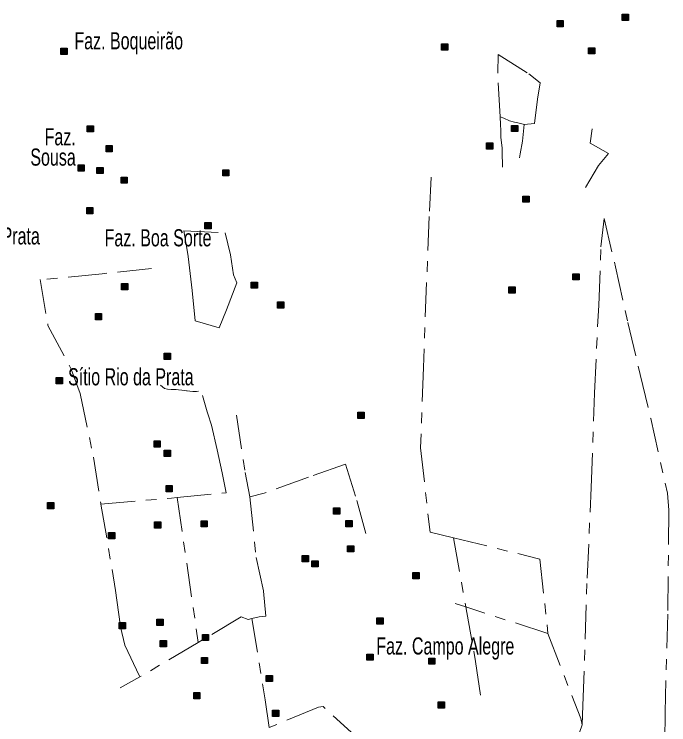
# Model space of a CAD drawing. Extents: x 445.4 to 500, y 8728.7 to 8784.
# Drawn here: x 481.88 to 488, y 8777.08 to 8783.72 of the extents above; entities that cross this region are included whole.
import ezdxf
from ezdxf.enums import TextEntityAlignment as Align

# ---------------------------------------------------------------- set-up
doc = ezdxf.new("R2010")
doc.units = 0
doc.header["$LTSCALE"] = 0.064
doc.linetypes.add('DOT_DASHED', pattern=[7.7, 5, -1.2, 0.3, -1.2])
doc.layers.add('2', color=7, linetype='Continuous', lineweight=25)
doc.layers.add('22', color=7, linetype='DOT_DASHED', lineweight=13)
doc.layers.add('61', color=7, linetype='Continuous')

msp = doc.modelspace()

# ---------------------------------------------------------------- hatches: boundary and pattern name
at = {"layer": '2'}
for points in [[(487.5673, 8783.7207), (487.6253, 8783.7207), (487.6253, 8783.6627), (487.5673, 8783.6627)], [(486.9594, 8783.6618), (487.0174, 8783.6618), (487.0174, 8783.6038), (486.9594, 8783.6038)], [(485.8798, 8783.4438), (485.9378, 8783.4438), (485.9378, 8783.3858), (485.8798, 8783.3858)], [(482.3206, 8783.4034), (482.3786, 8783.4034), (482.3786, 8783.3454), (482.3206, 8783.3454)], [(487.2535, 8783.4068), (487.3115, 8783.4068), (487.3115, 8783.3488), (487.2535, 8783.3488)], [(482.5671, 8782.6779), (482.6251, 8782.6779), (482.6251, 8782.6199), (482.5671, 8782.6199)], [(486.5345, 8782.6809), (486.5925, 8782.6809), (486.5925, 8782.6229), (486.5345, 8782.6229)], [(486.2992, 8782.5174), (486.3572, 8782.5174), (486.3572, 8782.4594), (486.2992, 8782.4594)], [(482.7436, 8782.4923), (482.8016, 8782.4923), (482.8016, 8782.4343), (482.7436, 8782.4343)], [(482.4812, 8782.3112), (482.5392, 8782.3112), (482.5392, 8782.2532), (482.4812, 8782.2532)], [(482.6576, 8782.2885), (482.7156, 8782.2885), (482.7156, 8782.2305), (482.6576, 8782.2305)], [(483.8341, 8782.2659), (483.8921, 8782.2659), (483.8921, 8782.2079), (483.8341, 8782.2079)], [(482.8839, 8782.198), (482.9419, 8782.198), (482.9419, 8782.14), (482.8839, 8782.14)], [(486.6391, 8782.0203), (486.6971, 8782.0203), (486.6971, 8781.9623), (486.6391, 8781.9623)], [(482.5626, 8781.9128), (482.6206, 8781.9128), (482.6206, 8781.8548), (482.5626, 8781.8548)], [(483.6667, 8781.7724), (483.7247, 8781.7724), (483.7247, 8781.7144), (483.6667, 8781.7144)], [(487.1076, 8781.2944), (487.1656, 8781.2944), (487.1656, 8781.2364), (487.1076, 8781.2364)], [(482.8884, 8781.2019), (482.9464, 8781.2019), (482.9464, 8781.1439), (482.8884, 8781.1439)], [(484.1011, 8781.2155), (484.1591, 8781.2155), (484.1591, 8781.1575), (484.1011, 8781.1575)], [(486.5083, 8781.1701), (486.5663, 8781.1701), (486.5663, 8781.1121), (486.5083, 8781.1121)], [(484.3455, 8781.0299), (484.4035, 8781.0299), (484.4035, 8780.9719), (484.3455, 8780.9719)], [(482.6441, 8780.9212), (482.7021, 8780.9212), (482.7021, 8780.8632), (482.6441, 8780.8632)], [(483.2866, 8780.55), (483.3446, 8780.55), (483.3446, 8780.492), (483.2866, 8780.492)], [(482.2775, 8780.3236), (482.3355, 8780.3236), (482.3355, 8780.2656), (482.2775, 8780.2656)], [(485.0964, 8779.9995), (485.1544, 8779.9995), (485.1544, 8779.9415), (485.0964, 8779.9415)], [(483.1916, 8779.7305), (483.2496, 8779.7305), (483.2496, 8779.6725), (483.1916, 8779.6725)], [(483.2866, 8779.6427), (483.3446, 8779.6427), (483.3446, 8779.5847), (483.2866, 8779.5847)], [(483.3047, 8779.3122), (483.3627, 8779.3122), (483.3627, 8779.2542), (483.3047, 8779.2542)], [(482.1961, 8779.1538), (482.2541, 8779.1538), (482.2541, 8779.0958), (482.1961, 8779.0958)], [(484.8704, 8779.104), (484.9284, 8779.104), (484.9284, 8779.046), (484.8704, 8779.046)], [(483.6318, 8778.9838), (483.6898, 8778.9838), (483.6898, 8778.9258), (483.6318, 8778.9258)], [(484.9842, 8778.9866), (485.0422, 8778.9866), (485.0422, 8778.9286), (484.9842, 8778.9286)], [(483.1961, 8778.9727), (483.2541, 8778.9727), (483.2541, 8778.9147), (483.1961, 8778.9147)], [(482.7662, 8778.8731), (482.8242, 8778.8731), (482.8242, 8778.8151), (482.7662, 8778.8151)], [(485.0016, 8778.75), (485.0596, 8778.75), (485.0596, 8778.692), (485.0016, 8778.692)], [(484.5762, 8778.6595), (484.6342, 8778.6595), (484.6342, 8778.6015), (484.5762, 8778.6015)], [(484.6667, 8778.6097), (484.7247, 8778.6097), (484.7247, 8778.5517), (484.6667, 8778.5517)], [(485.611, 8778.4989), (485.669, 8778.4989), (485.669, 8778.4409), (485.611, 8778.4409)], [(483.2186, 8778.0629), (483.2766, 8778.0629), (483.2766, 8778.0049), (483.2186, 8778.0049)], [(485.2758, 8778.0748), (485.3338, 8778.0748), (485.3338, 8778.0168), (485.2758, 8778.0168)], [(482.8658, 8778.0312), (482.9238, 8778.0312), (482.9238, 8777.9732), (482.8658, 8777.9732)], [(483.6441, 8777.9215), (483.7021, 8777.9215), (483.7021, 8777.8635), (483.6441, 8777.8635)], [(483.2504, 8777.8636), (483.3084, 8777.8636), (483.3084, 8777.8056), (483.2504, 8777.8056)], [(485.181, 8777.7377), (485.239, 8777.7377), (485.239, 8777.6797), (485.181, 8777.6797)], [(483.6341, 8777.7059), (483.6921, 8777.7059), (483.6921, 8777.6479), (483.6341, 8777.6479)], [(485.7589, 8777.7), (485.8169, 8777.7), (485.8169, 8777.642), (485.7589, 8777.642)], [(484.2414, 8777.5377), (484.2994, 8777.5377), (484.2994, 8777.4797), (484.2414, 8777.4797)], [(483.5631, 8777.3783), (483.6211, 8777.3783), (483.6211, 8777.3203), (483.5631, 8777.3203)], [(485.8476, 8777.2907), (485.9056, 8777.2907), (485.9056, 8777.2327), (485.8476, 8777.2327)], [(484.3002, 8777.2117), (484.3582, 8777.2117), (484.3582, 8777.1537), (484.3002, 8777.1537)]]:
    msp.add_hatch(color=256, dxfattribs=at).paths.add_polyline_path(points)

# ---------------------------------------------------------------- linework, layer by layer
for points in [[(487.5673, 8783.7207), (487.6253, 8783.7207), (487.6253, 8783.6627), (487.5673, 8783.6627)], [(486.9594, 8783.6618), (487.0174, 8783.6618), (487.0174, 8783.6038), (486.9594, 8783.6038)], [(485.8798, 8783.4438), (485.9378, 8783.4438), (485.9378, 8783.3858), (485.8798, 8783.3858)], [(482.3206, 8783.4034), (482.3786, 8783.4034), (482.3786, 8783.3454), (482.3206, 8783.3454)], [(487.2535, 8783.4068), (487.3115, 8783.4068), (487.3115, 8783.3488), (487.2535, 8783.3488)], [(482.5671, 8782.6779), (482.6251, 8782.6779), (482.6251, 8782.6199), (482.5671, 8782.6199)], [(486.5345, 8782.6809), (486.5925, 8782.6809), (486.5925, 8782.6229), (486.5345, 8782.6229)], [(486.2992, 8782.5174), (486.3572, 8782.5174), (486.3572, 8782.4594), (486.2992, 8782.4594)], [(482.7436, 8782.4923), (482.8016, 8782.4923), (482.8016, 8782.4343), (482.7436, 8782.4343)], [(482.4812, 8782.3112), (482.5392, 8782.3112), (482.5392, 8782.2532), (482.4812, 8782.2532)], [(482.6576, 8782.2885), (482.7156, 8782.2885), (482.7156, 8782.2305), (482.6576, 8782.2305)], [(483.8341, 8782.2659), (483.8921, 8782.2659), (483.8921, 8782.2079), (483.8341, 8782.2079)], [(482.8839, 8782.198), (482.9419, 8782.198), (482.9419, 8782.14), (482.8839, 8782.14)], [(486.6391, 8782.0203), (486.6971, 8782.0203), (486.6971, 8781.9623), (486.6391, 8781.9623)], [(482.5626, 8781.9128), (482.6206, 8781.9128), (482.6206, 8781.8548), (482.5626, 8781.8548)], [(483.6667, 8781.7724), (483.7247, 8781.7724), (483.7247, 8781.7144), (483.6667, 8781.7144)], [(487.1076, 8781.2944), (487.1656, 8781.2944), (487.1656, 8781.2364), (487.1076, 8781.2364)], [(482.8884, 8781.2019), (482.9464, 8781.2019), (482.9464, 8781.1439), (482.8884, 8781.1439)], [(484.1011, 8781.2155), (484.1591, 8781.2155), (484.1591, 8781.1575), (484.1011, 8781.1575)], [(486.5083, 8781.1701), (486.5663, 8781.1701), (486.5663, 8781.1121), (486.5083, 8781.1121)], [(484.3455, 8781.0299), (484.4035, 8781.0299), (484.4035, 8780.9719), (484.3455, 8780.9719)], [(482.6441, 8780.9212), (482.7021, 8780.9212), (482.7021, 8780.8632), (482.6441, 8780.8632)], [(483.2866, 8780.55), (483.3446, 8780.55), (483.3446, 8780.492), (483.2866, 8780.492)], [(482.2775, 8780.3236), (482.3355, 8780.3236), (482.3355, 8780.2656), (482.2775, 8780.2656)], [(485.0964, 8779.9995), (485.1544, 8779.9995), (485.1544, 8779.9415), (485.0964, 8779.9415)], [(483.1916, 8779.7305), (483.2496, 8779.7305), (483.2496, 8779.6725), (483.1916, 8779.6725)], [(483.2866, 8779.6427), (483.3446, 8779.6427), (483.3446, 8779.5847), (483.2866, 8779.5847)], [(483.3047, 8779.3122), (483.3627, 8779.3122), (483.3627, 8779.2542), (483.3047, 8779.2542)], [(482.1961, 8779.1538), (482.2541, 8779.1538), (482.2541, 8779.0958), (482.1961, 8779.0958)], [(484.8704, 8779.104), (484.9284, 8779.104), (484.9284, 8779.046), (484.8704, 8779.046)], [(483.6318, 8778.9838), (483.6898, 8778.9838), (483.6898, 8778.9258), (483.6318, 8778.9258)], [(484.9842, 8778.9866), (485.0422, 8778.9866), (485.0422, 8778.9286), (484.9842, 8778.9286)], [(483.1961, 8778.9727), (483.2541, 8778.9727), (483.2541, 8778.9147), (483.1961, 8778.9147)], [(482.7662, 8778.8731), (482.8242, 8778.8731), (482.8242, 8778.8151), (482.7662, 8778.8151)], [(485.0016, 8778.75), (485.0596, 8778.75), (485.0596, 8778.692), (485.0016, 8778.692)], [(484.5762, 8778.6595), (484.6342, 8778.6595), (484.6342, 8778.6015), (484.5762, 8778.6015)], [(484.6667, 8778.6097), (484.7247, 8778.6097), (484.7247, 8778.5517), (484.6667, 8778.5517)], [(485.611, 8778.4989), (485.669, 8778.4989), (485.669, 8778.4409), (485.611, 8778.4409)], [(483.2186, 8778.0629), (483.2766, 8778.0629), (483.2766, 8778.0049), (483.2186, 8778.0049)], [(485.2758, 8778.0748), (485.3338, 8778.0748), (485.3338, 8778.0168), (485.2758, 8778.0168)], [(482.8658, 8778.0312), (482.9238, 8778.0312), (482.9238, 8777.9732), (482.8658, 8777.9732)], [(483.6441, 8777.9215), (483.7021, 8777.9215), (483.7021, 8777.8635), (483.6441, 8777.8635)], [(483.2504, 8777.8636), (483.3084, 8777.8636), (483.3084, 8777.8056), (483.2504, 8777.8056)], [(485.181, 8777.7377), (485.239, 8777.7377), (485.239, 8777.6797), (485.181, 8777.6797)], [(483.6341, 8777.7059), (483.6921, 8777.7059), (483.6921, 8777.6479), (483.6341, 8777.6479)], [(485.7589, 8777.7), (485.8169, 8777.7), (485.8169, 8777.642), (485.7589, 8777.642)], [(484.2414, 8777.5377), (484.2994, 8777.5377), (484.2994, 8777.4797), (484.2414, 8777.4797)], [(483.5631, 8777.3783), (483.6211, 8777.3783), (483.6211, 8777.3203), (483.5631, 8777.3203)], [(485.8476, 8777.2907), (485.9056, 8777.2907), (485.9056, 8777.2327), (485.8476, 8777.2327)], [(484.3002, 8777.2117), (484.3582, 8777.2117), (484.3582, 8777.1537), (484.3002, 8777.1537)]]:
    msp.add_lwpolyline(points, close=True, dxfattribs=at)
at = {"layer": '22'}
for p, q in [((483.4074, 8779.2015), (483.6052, 8777.8468)), ((485.9907, 8778.8241), (486.1061, 8778.178)), ((487.194, 8777.0772), (487.194, 8777.0771))]:
    msp.add_line(p, q, dxfattribs=at)
for points in [[(486.4269, 8782.7605), (486.4048, 8783.1693), (486.4087, 8783.3452), (486.6939, 8783.164), (486.7996, 8783.0804), (486.7776, 8782.9265), (486.747, 8782.6984), (486.6527, 8782.6896)], [(486.4495, 8782.289), (486.448, 8782.3356), (486.4452, 8782.3948), (486.4452, 8782.4697), (486.4339, 8782.5685), (486.4325, 8782.6334), (486.4297, 8782.6885), (486.4269, 8782.7605)], [(486.4269, 8782.7605), (486.4618, 8782.7476), (486.5154, 8782.723), (486.5617, 8782.7111), (486.5932, 8782.7037), (486.6417, 8782.692), (486.6527, 8782.6896)], [(486.6527, 8782.6896), (486.6367, 8782.5351), (486.6147, 8782.4163), (486.6067, 8782.3767)], [(487.2861, 8782.6497), (487.2679, 8782.5135), (487.4383, 8782.4182), (487.3451, 8782.3047), (487.225, 8782.1012)], [(485.7829, 8782.198), (485.7637, 8781.8304), (485.7093, 8780.4175), (485.683, 8779.6658), (485.7714, 8778.8778), (485.9907, 8778.8241)], [(487.194, 8777.0772), (487.2007, 8777.2576), (487.2398, 8778.4457), (487.2786, 8779.296), (487.3089, 8780.1767), (487.3479, 8781.0009), (487.3696, 8781.546), (487.3999, 8781.8099), (487.5039, 8781.36), (487.6219, 8780.8377), (487.7345, 8780.3532), (487.8343, 8779.9398), (487.9902, 8779.2434), (488.0032, 8779.0833), (487.9945, 8778.111), (487.9686, 8777.1901), (487.9601, 8776.3316)], [(483.1694, 8781.3421), (482.707, 8781.2934), (482.1289, 8781.2386), (482.2, 8780.8096), (482.4185, 8780.402), (482.5022, 8780.1732)], [(483.2532, 8780.2511), (483.2899, 8780.2203), (483.3188, 8780.2145), (483.3508, 8780.2111), (483.3819, 8780.2106), (483.3989, 8780.2102), (483.4218, 8780.2094), (483.4505, 8780.2051), (483.4939, 8780.1996), (483.5028, 8780.1983), (483.5256, 8780.1959), (483.5543, 8780.1934), (483.5604, 8780.1937), (483.5708, 8780.1935), (483.5879, 8780.194), (483.6067, 8780.1948)], [(482.5022, 8780.1732), (482.6258, 8779.5773), (482.6947, 8779.1439), (482.6956, 8779.1384)], [(483.6935, 8779.9853), (483.6877, 8780.0026), (483.6456, 8780.1559)], [(483.4074, 8779.2015), (483.867, 8779.2448), (483.8297, 8779.4335), (483.7818, 8779.648), (483.7291, 8779.8784), (483.6935, 8779.9853)], [(483.9638, 8779.9728), (484.043, 8779.4356), (484.0886, 8779.2064)], [(485.1727, 8778.8639), (485.0748, 8779.2128), (484.982, 8779.5137), (484.6343, 8779.3902), (484.221, 8779.2436), (484.0886, 8779.2064)], [(482.6956, 8779.1384), (483.3552, 8779.1966), (483.4074, 8779.2015)], [(484.0886, 8779.2064), (484.1458, 8778.6411), (484.2144, 8778.327), (484.2373, 8778.0929), (484.1734, 8778.0848), (484.1066, 8778.07)], [(482.6956, 8779.1384), (482.8322, 8778.3328), (482.8789, 8777.9916), (482.9176, 8777.8199), (483.0594, 8777.5238)], [(485.9907, 8778.8241), (486.7985, 8778.6264), (486.8738, 8777.9295)], [(486.8738, 8777.9295), (486.1061, 8778.178), (486.0053, 8778.2103)], [(486.1061, 8778.178), (486.197, 8777.6687), (486.2579, 8777.2607)], [(484.1066, 8778.07), (484.0704, 8778.062), (484.0075, 8778.0848), (483.6052, 8777.8468), (483.0594, 8777.5238), (482.8738, 8777.4231)], [(484.1066, 8778.07), (484.23, 8777.3097), (484.2688, 8777.0502)], [(486.8738, 8777.9294), (486.8738, 8777.9295), (487.1806, 8777.1351), (487.194, 8777.0772)], [(484.3349, 8776.648), (484.8503, 8776.807), (485.1486, 8776.8936), (485.1016, 8776.9435), (484.7721, 8777.2457), (484.7287, 8777.2405), (484.2688, 8777.0502)], [(487.1056, 8776.8246), (487.1939, 8777.0753), (487.194, 8777.0772)]]:
    msp.add_lwpolyline(points, dxfattribs=at)
msp.add_lwpolyline([(483.4704, 8781.6942), (483.8575, 8781.676), (483.905, 8781.4694), (483.9356, 8781.2831), (483.9661, 8781.2085), (483.8677, 8780.9579), (483.7999, 8780.7885), (483.576, 8780.8528), (483.5489, 8781.1374), (483.5116, 8781.4592)], close=True, dxfattribs=at)

# ---------------------------------------------------------------- texts
at = {"layer": '61', "width": 0.7}
for s, p in [('Faz. Boqueirão', (482.4472, 8783.3925)), ('Faz. Rio da Prata', (480.9591, 8781.5679)), ('Faz. Boa Sorte', (482.7298, 8781.55)), ('Sítio Rio da Prata', (482.3882, 8780.2505)), ('Faz. Campo Alegre', (485.2694, 8777.7334))]:
    msp.add_text(s, height=0.16, dxfattribs=at).set_placement(p)
for s, p in [('   Faz.', (482.46, 8782.4946)), ('Sousa', (482.46, 8782.3046))]:
    msp.add_text(s, height=0.16, dxfattribs=at).set_placement(p, align=Align.RIGHT)

doc.saveas('drawing.dxf')
